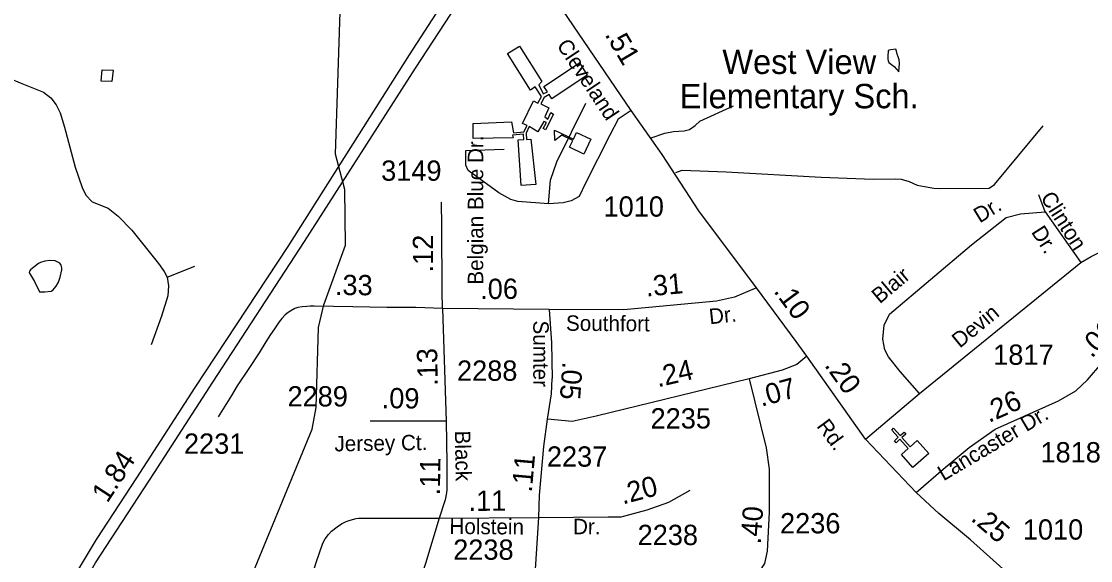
# Model space of a CAD drawing. Extents: x 2082433 to 2279600, y 546599 to 755198.
# Drawn here: x 2126380 to 2132963, y 668972 to 672290 of the extents above; entities that cross this region are included whole.
import ezdxf

# ---------------------------------------------------------------- set-up
doc = ezdxf.new("R2010")
doc.units = 0
for name, color, linetype in [('Exist Cultural Church CELL', 7, 'Continuous'), ('Exist Cultural Educational Facility Elementary CELL', 7, 'Continuous'), ('Exist Cultural Educational Facility Elementary Footprint', 7, 'Continuous'), ('Exist Cultural Educational Facility Elementary Label', 7, 'Continuous'), ('Exist Hydrographic Creek Single Shore', 7, 'Continuous'), ('Exist Hydrographic Misc Water Feature', 7, 'Continuous'), ('Exist Road Non-System Type 51', 7, 'Continuous'), ('Exist Road Non-System Type 51 Label', 7, 'Continuous'), ('Exist Road Primary Interstate Divided Center Attributed', 7, 'Continuous'), ('Exist Road Primary Interstate Mileage Hundredths English Label', 7, 'Continuous'), ('Exist Road Secondary Mileage Hundredths English Label', 7, 'Continuous'), ('Exist Road Secondary Type 51 Attributed', 7, 'Continuous'), ('Exist Road Secondary Type 51 Label', 7, 'Continuous'), ('Exist Road Secondary Type 51 Number Label', 7, 'Continuous')]:
    doc.layers.add(name, color=color, linetype=linetype)

msp = doc.modelspace()

# ---------------------------------------------------------------- linework, layer by layer
at = {"layer": 'Exist Cultural Church CELL'}
msp.add_lwpolyline([(2131798.3, 669624.1), (2131840.6, 669662.2), (2131789.7, 669718.9), (2131765.9, 669697.5), (2131755.2, 669709.4), (2131779, 669730.7), (2131738.8, 669775.5), (2131750.8, 669786.2), (2131790.9, 669741.5), (2131814.8, 669762.8), (2131825.4, 669750.9), (2131801.6, 669729.6), (2131852.5, 669672.9), (2131895.5, 669711.3), (2131966.6, 669632.1), (2131869.4, 669544.9)], close=True, dxfattribs=at)
at = {"layer": 'Exist Cultural Educational Facility Elementary CELL'}
msp.add_lwpolyline([(2129843.4, 671473.3), (2129755, 671515.4), (2129774.8, 671557), (2129707.1, 671589.3), (2129664.9, 671557.3), (2129663, 671621), (2129779, 671565.7), (2129798.8, 671607.2), (2129887.2, 671565)], close=True, dxfattribs=at)
at = {"layer": 'Exist Cultural Educational Facility Elementary Footprint'}
msp.add_lwpolyline([(2129372.3, 672092), (2129446.7, 672137.7), (2129583.7, 671920.3), (2129565.6, 671899.9), (2129593.3, 671844.6), (2129618.5, 671857.8), (2129596.9, 671890.2), (2129816.7, 672035.6), (2129864.7, 671959.9), (2129646.1, 671814.6), (2129629.3, 671841), (2129599.3, 671821.8), (2129578.9, 671782.1), (2129626.9, 671758.1), (2129602.9, 671702.9), (2129622.1, 671689.7), (2129640.1, 671729.3), (2129655.7, 671718.5), (2129606.5, 671623.6), (2129593.3, 671632), (2129612.5, 671669.2), (2129596.9, 671675.2), (2129560.8, 671610.4), (2129506.8, 671642.8), (2129487.6, 671603.2), (2129490, 671563.5), (2129517.6, 671565.9), (2129547.6, 671286.1), (2129457.5, 671280.1), (2129438.3, 671561.1), (2129473.2, 671563.5), (2129470.7, 671596), (2129404.7, 671590), (2129407.1, 671574.3), (2129160.9, 671570.7), (2129160.9, 671662), (2129398.7, 671672.8), (2129410.7, 671605.6), (2129473.2, 671610.4), (2129493.6, 671648.8), (2129464.7, 671662), (2129533.2, 671801.4), (2129560.8, 671788.1), (2129582.5, 671827.8), (2129542.8, 671887.8), (2129514, 671867.4)], close=True, dxfattribs=at)
at = {"layer": 'Exist Hydrographic Creek Single Shore'}
msp.add_lwpolyline([(2127413.6, 667735.2), (2127651.7, 668520.9), (2128170.7, 669779.9), (2128195.7, 669913.9), (2128209.7, 670405.7), (2128242.7, 670546), (2128374.8, 670914.1), (2128372.7, 671255.3), (2128313.9, 671472.9), (2128342.8, 672348.3), (2128441.9, 672648), (2128431.8, 672940.2)], dxfattribs=at)
at = {"layer": 'Exist Hydrographic Misc Water Feature'}
for points in [[(2131732.9, 672116.1), (2131716.9, 672112), (2131714.9, 672072.1), (2131714.7, 672058), (2131716.9, 672048.3), (2131721.3, 672038.4), (2131729, 672032.3), (2131753.4, 672012.4), (2131783, 671980.3), (2131787.1, 672030.4), (2131784.6, 672054.3), (2131778.9, 672072.7), (2131772.9, 672088.6), (2131768.6, 672106.2), (2131764.5, 672120.2), (2131732.9, 672116.1)], [(2126878.5, 671993.2), (2126944.6, 671989.3), (2126936.8, 671919.5), (2126871.2, 671923), (2126878.5, 671993.2)], [(2126460.4, 670689.6), (2126492.6, 670626), (2126524.6, 670626), (2126562.6, 670630), (2126574.7, 670636.3), (2126594.5, 670660.4), (2126608.1, 670686.4), (2126618.3, 670716.4), (2126629.8, 670760.5), (2126630, 670774.3), (2126625.9, 670790.3), (2126616.1, 670802.4), (2126603.8, 670808.3), (2126587.8, 670816.4), (2126555.6, 670818), (2126525.6, 670814), (2126498, 670806.1), (2126485.9, 670799.7), (2126466.2, 670785.7), (2126436.2, 670761.5), (2126430.1, 670753.5), (2126428, 670745.7), (2126429.9, 670741.7), (2126460.4, 670689.6)]]:
    msp.add_lwpolyline(points, dxfattribs=at)
at = {"layer": 'Exist Road Non-System Type 51'}
msp.add_line((2127277.4, 670715.6), (2127447.7, 670784.1), dxfattribs=at)
for points in [[(2126166.9, 671998.4), (2126372.4, 671913.2), (2126515.7, 671855.1), (2126561.3, 671819.8), (2126594.5, 671776.3), (2126619.4, 671728.5), (2126646.4, 671639.3), (2126710.8, 671394.3), (2126754.4, 671267.7), (2126777.2, 671222), (2126816.6, 671180.5), (2126914.2, 671141.1), (2126976.5, 671091.3), (2127059.5, 671006.2), (2127223.5, 670800.7), (2127258.8, 670750.8), (2127277.4, 670715.6)], [(2129625.1, 671167.1), (2129637.1, 671313.7), (2129677.9, 671426.6), (2129855.7, 671786.9)], [(2130258, 671574.2), (2130341.4, 671603.4), (2130395.5, 671613.8), (2130460.1, 671617.9), (2130493.4, 671624.2), (2130528.8, 671649.2), (2130558, 671676.3), (2130764.2, 671770)], [(2130134.4, 671741.3), (2130055.1, 671688.5), (2130002.3, 671590), (2129853.3, 671294.5), (2129814.9, 671212.8), (2129764.4, 671186.4), (2129716.4, 671174.4), (2129625.1, 671167.1)], [(2130410.1, 671359.6), (2130447.6, 671374.2), (2130720.5, 671363.8), (2131303.8, 671332.5), (2131624.6, 671320), (2131762.1, 671322.1), (2131797.5, 671320), (2131845.4, 671305.5), (2131895.4, 671282.5), (2131941.2, 671274.2), (2131997.5, 671263.8), (2132037, 671261.7), (2132339.1, 671263.8), (2132372.4, 671286.7), (2132670.3, 671647.1)], [(2129625.1, 671167.1), (2129437.7, 671181.6), (2129394.5, 671193.6), (2129320, 671234.4), (2129130.2, 671373.7), (2129115.8, 671405), (2129115.8, 671496.3), (2129353.6, 671503.5)], [(2132682.8, 671118), (2132645.3, 671222.1)], [(2131910, 670001.4), (2131791.2, 670136.8), (2131718.3, 670226.4), (2131695.4, 670270.1), (2131685, 670334.7), (2131693.3, 670420.1), (2131724.6, 670488.9), (2132230.8, 670915.9), (2132443.2, 671083.4), (2132531, 671106.1), (2132682.8, 671118)], [(2132682.8, 671118), (2132903.6, 670807.6)], [(2132903.6, 670807.6), (2132966.1, 670843), (2133053.6, 670886.8), (2133168.2, 670905.5)], [(2131910, 670001.4), (2132903.6, 670807.6)], [(2127277.4, 670715.6), (2127285.8, 670663.7), (2127281.6, 670601.4), (2127242.2, 670476.8), (2127179.9, 670300.4)], [(2129629.6, 670518), (2129644.8, 670312.1), (2129648.8, 670093.3)], [(2131576.7, 669720.2), (2131910, 670001.4)]]:
    msp.add_lwpolyline(points, dxfattribs=at)
at = {"layer": 'Exist Road Primary Interstate Divided Center Attributed'}
for points in [[(2129282, 672892.9), (2129155.4, 672679.1), (2128957.1, 672376), (2128768.2, 672084.4), (2128020.7, 670904.5), (2127448.7, 670037.8), (2127088.6, 669481.5), (2126840.5, 669101.7), (2126625.7, 668743.6), (2126510.5, 668528.8), (2126422.2, 668344), (2126327.8, 668140.6), (2126217.8, 667853.1), (2126124.4, 667564.6), (2126037.2, 667234.6), (2125977, 666954.3), (2125943.8, 666735.3), (2125913.7, 666468.6), (2125892.9, 666211.2), (2125886.7, 665965.2), (2125892.9, 665648.7), (2125912.7, 664900.4), (2125937.6, 664361.7), (2125946.9, 664067)], [(2126018.5, 664059.7), (2126012.3, 664342), (2125995.7, 664887.9), (2125974.9, 665482.6), (2125959.4, 665865.6), (2125961.4, 666092.9), (2125970.8, 666271.4), (2125997.8, 666579.7), (2126035.1, 666856.8), (2126107.8, 667186.8), (2126181.5, 667482.6), (2126261.4, 667744.1), (2126387, 668080.4), (2126495.9, 668330.5), (2126608, 668557.8), (2126719.1, 668752.9), (2126836.4, 668957.4), (2127199.6, 669514.7), (2127559.7, 670070), (2128122.7, 670936.5), (2128807.7, 672003.4), (2129059.9, 672387.4), (2129236.3, 672670.8), (2129342.2, 672830.6)]]:
    msp.add_lwpolyline(points, dxfattribs=at)
at = {"layer": 'Exist Road Secondary Type 51 Attributed'}
for p, q in [((2128973.7, 670524), (2128996, 669829.5)), ((2128996, 669829.5), (2128527.7, 669829.5)), ((2128951.5, 669232.4), (2129565.5, 669236.4))]:
    msp.add_line(p, q, dxfattribs=at)
for points in [[(2130906.1, 670650.2), (2130551.4, 671125.6), (2130326.2, 671471.9), (2130134.4, 671741.3), (2129617.7, 672503.8), (2129544.6, 672602.3)], [(2128973.7, 670524), (2128970.6, 670628.1), (2128970.1, 670797.3), (2128968.6, 670863.7), (2128968.6, 670946.5), (2128968.1, 671030.3), (2128967, 671177)], [(2130906.1, 670650.2), (2130770.3, 670593.4), (2130659.9, 670567.9), (2130089.6, 670515.7), (2129629.6, 670518), (2128973.7, 670524)], [(2131217.1, 670229.4), (2131151.5, 670321), (2130906.1, 670650.2)], [(2128973.7, 670524), (2128809.1, 670528.8), (2128630.6, 670530.3), (2128420.7, 670534.7), (2128182.4, 670537.1), (2128158, 670537.6), (2128137.5, 670536.6), (2128108.1, 670534.6), (2128083.1, 670529.2), (2128064.7, 670522.7), (2128039.8, 670509.2), (2128021.8, 670499.2), (2128003.8, 670484.3), (2127983.6, 670461.9), (2127967.2, 670442), (2127937.7, 670398.5), (2127914.3, 670363.2), (2127886.3, 670317.7), (2127844.9, 670250.9), (2127781.2, 670153.7), (2127708.9, 670047.6), (2127674.4, 669988.7), (2127591.9, 669856.2)], [(2131217.1, 670229.4), (2131155.5, 670178.4), (2131064.4, 670144), (2130861.9, 670091.3)], [(2131889.1, 669391.1), (2131576.7, 669720.2), (2131217.1, 670229.4)], [(2131889.1, 669391.1), (2132055.8, 669534.8), (2132216.2, 669668.1), (2132375.1, 669781.3), (2132766.1, 669955.6), (2132872.4, 670016), (2132943.2, 670084.7), (2133032.8, 670186.8)], [(2129619.4, 669842.2), (2129644.8, 669998.2), (2129648.8, 670093.3)], [(2130861.9, 670091.3), (2129919.2, 669860.4), (2129771.3, 669828), (2129619.4, 669842.2)], [(2130861.9, 670091.3), (2130965.2, 669666), (2130984.4, 669534.4), (2130983.4, 669271.1), (2130971.2, 669030.1), (2130955, 668953.2), (2130920.6, 668900.5), (2130863.9, 668837.8), (2130778.4, 668787.9), (2130666.1, 668766.5), (2130317.1, 668714.2), (2130145, 668700), (2130025, 668675.8)], [(2129565.5, 669236.4), (2129570.8, 669375.3), (2129597.5, 669674.3), (2129619.4, 669842.2)], [(2128996, 669829.5), (2128999.3, 669571.5), (2128998.9, 669445.9), (2128998.8, 669411), (2128997.5, 669388.7), (2128988.9, 669347), (2128951.5, 669232.4)], [(2129565.5, 669236.4), (2129992.9, 669241.8), (2130073.1, 669241.8), (2130233.4, 669284.5), (2130366.9, 669332.6), (2130498.5, 669404.5)], [(2132893.2, 668512), (2132634.9, 668728.6), (2132482.8, 668868.2), (2132224.5, 669099.4), (2132028.7, 669261.9), (2131889.1, 669391.1)], [(2127952.6, 668171.6), (2128007.3, 668350.2), (2128194.6, 668961.3), (2128235.6, 669079.3), (2128250.2, 669105), (2128270.3, 669133), (2128290.2, 669152.2), (2128324.1, 669180), (2128351.3, 669198), (2128380.1, 669212.5), (2128404.8, 669221), (2128441.7, 669231.5), (2128456.3, 669232.6), (2128469.8, 669232.4), (2128951.5, 669232.4)], [(2128951.5, 669232.4), (2128867.6, 668954.9), (2128755.8, 668604.6), (2128731.6, 668532.1), (2128713.4, 668477.8), (2128707.4, 668444.6), (2128704.4, 668417.4), (2128707.4, 668372.1), (2128714, 668335.6), (2128720.6, 668305.6), (2128725.4, 668285.3), (2128729.8, 668270)], [(2129554.8, 668168.5), (2129543.5, 668886.4), (2129565.5, 669236.4)]]:
    msp.add_lwpolyline(points, dxfattribs=at)

# ---------------------------------------------------------------- texts
at = {"layer": 'Exist Cultural Educational Facility Elementary Label'}
for s, p in [('West View', (2130695.8, 671966.8)), ('Elementary Sch.', (2130433, 671755.7))]:
    msp.add_text(s, height=150, dxfattribs=at).set_placement(p)
at = {"layer": 'Exist Road Non-System Type 51 Label'}
for s, rotation, p in [('Clinton', 302.57398, (2132651.6, 671205.4)), ('Dr.', 31.62584, (2132280.5, 671046.4)), ('Dr.', 302.57398, (2132594.6, 670994.4)), ('Blair', 40.08809, (2131665.2, 670549)), ('Devin', 39.3755, (2132157.9, 670276.3))]:
    msp.add_text(s, height=95, rotation=rotation, dxfattribs=at).set_placement(p)
at = {"layer": 'Exist Road Primary Interstate Mileage Hundredths English Label'}
msp.add_text('1.84', height=125, rotation=56.85524, dxfattribs=at).set_placement((2126909.7, 669322))
at = {"layer": 'Exist Road Secondary Mileage Hundredths English Label'}
for s, rotation, p in [('.51', 300.62288, (2129969.3, 672209.7)), ('.12', 90.00002, (2128915.4, 670745.4)), ('.33', 359.42337, (2128310, 670606.8)), ('.06', 0.36133, (2129205.4, 670581.4)), ('.31', 5.23348, (2130227.8, 670596.9)), ('.10', 306.70264, (2131008.1, 670629.2)), ('.06', 45.50531, (2132969.7, 670214)), ('.13', 91.08809, (2128944.2, 670048.6)), ('.05', 265.92806, (2129712, 670198.3)), ('.24', 13.23256, (2130299.4, 670037.9)), ('.20', 305.62732, (2131321, 670173.3)), ('.09', 359.37483, (2128598.3, 669910.3)), ('.07', 15.58375, (2130936.1, 669918.2)), ('.26', 24.05395, (2132337.3, 669818.3)), ('.11', 88.96308, (2128956.8, 669373.5)), ('.11', 84.89468, (2129522.6, 669389.2)), ('.20', 14.9226, (2130083, 669316.9)), ('.11', 0.37399, (2129134, 669277.6)), ('.40', 86.02092, (2130932.3, 669070.6)), ('.25', 319.47708, (2132220.5, 669223.4))]:
    msp.add_text(s, height=125, rotation=rotation, dxfattribs=at).set_placement(p)
at = {"layer": 'Exist Road Secondary Type 51 Label'}
for s, rotation, p in [('Cleveland', 303.59133, (2129672.5, 672143)), ('Belgian Blue Dr.', 90, (2129223.7, 670670.3)), ('Dr.', 6.11043, (2130619, 670426.3)), ('Sumter', 270, (2129531.8, 670449.6)), ('Southfort', 359.55553, (2129733.1, 670386.5)), ('Rd.', 306.46601, (2131272.7, 669799.2)), ('Lancaster Dr.', 30.70668, (2132057.8, 669459.4)), ('Jersey Ct.', 0.86473, (2128308.5, 669643.8)), ('Black', 271.12529, (2129048.9, 669771.3)), ('Holstein', 359.55553, (2129015.5, 669135.9)), ('Dr.', 359.55553, (2129776.4, 669134.6))]:
    msp.add_text(s, height=95, rotation=rotation, dxfattribs=at).set_placement(p)
at = {"layer": 'Exist Road Secondary Type 51 Number Label'}
for s, p in [('3149', (2128595.3, 671309.6)), ('1010', (2129964.5, 671088.7)), ('1817', (2132363.7, 670176.9)), ('2288', (2129062.4, 670078.8)), ('2289', (2128018.7, 669920.6)), ('2235', (2130254.1, 669785)), ('2231', (2127381.3, 669629.5)), ('2237', (2129615.6, 669549.9)), ('1818', (2132654.7, 669576.2)), ('2236', (2131051.2, 669139.6)), ('2238', (2130174.4, 669067.6)), ('1010', (2132546.1, 669101)), ('2238', (2129038.9, 668977.1))]:
    msp.add_text(s, height=125, dxfattribs=at).set_placement(p)

doc.saveas('drawing.dxf')
